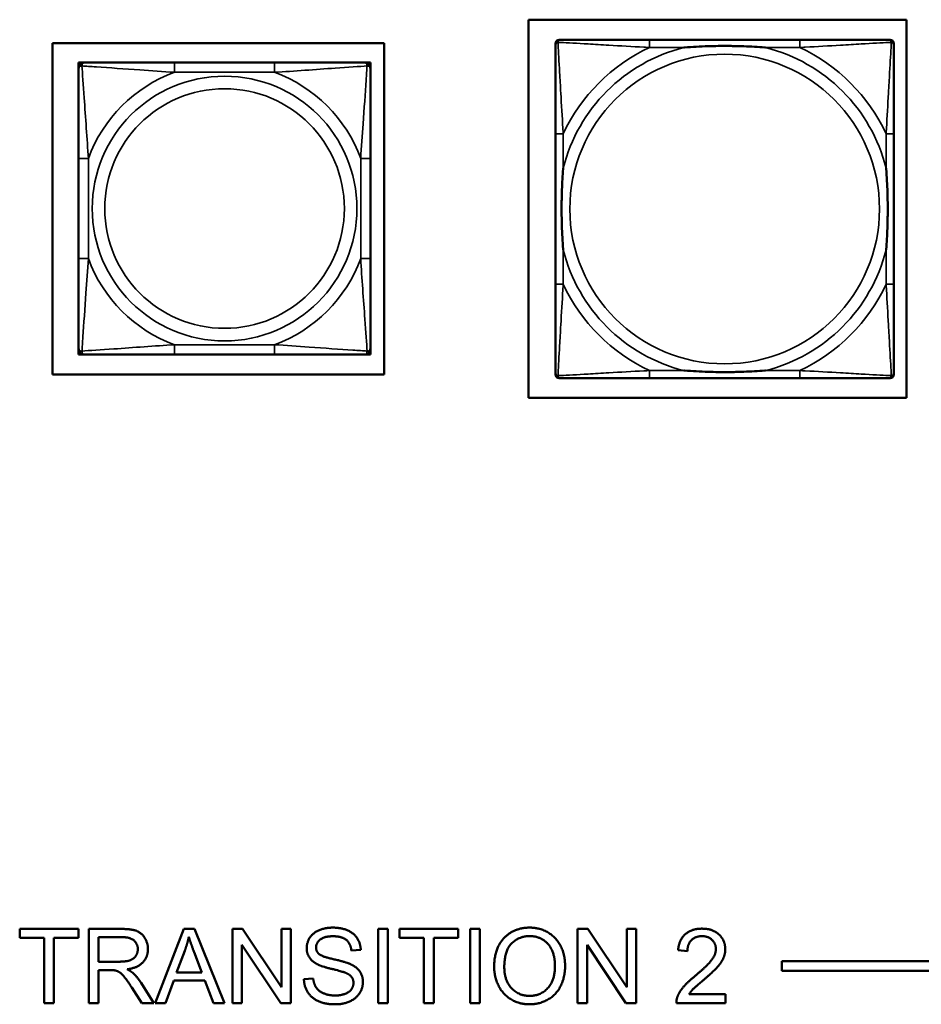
# Model space of a CAD drawing. Header units: inches. Extents: x 1.9 to 64.4, y 1.6 to 69.2.
# Tile 298 of 328: x 49.7 to 51.5, y 54 to 55.9. Entities that reach past the tile are written whole.
import ezdxf

# ---------------------------------------------------------------- set-up
doc = ezdxf.new("R2010")
doc.units = ezdxf.units.IN
doc.header["$MEASUREMENT"] = 0
doc.layers.add('Visible (ANSI)', color=7, linetype='Continuous', lineweight=50)
doc.layers.add('Visible Narrow (ANSI)', color=7, linetype='Continuous', lineweight=35)

msp = doc.modelspace()

# ---------------------------------------------------------------- linework, layer by layer
at = {"layer": 'Visible (ANSI)'}
for p, q in [((50.7129, 55.1814), (50.7129, 55.9465)), ((50.7129, 55.9465), (51.4779, 55.9465)), ((51.4779, 55.9465), (51.4779, 55.1814)), ((50.7753, 55.9059), (50.7793, 55.9059)), ((51.2619, 55.9059), (50.958, 55.9059)), ((51.4407, 55.9059), (51.4446, 55.9059)), ((49.7501, 55.2284), (49.7501, 55.899)), ((49.7501, 55.899), (50.4207, 55.899)), ((50.4207, 55.899), (50.4207, 55.2284)), ((50.7674, 55.2288), (50.7674, 55.898)), ((51.4525, 55.898), (51.4525, 55.8941)), ((49.8027, 55.8597), (49.8086, 55.8597)), ((49.8027, 55.8538), (49.8027, 55.8597)), ((49.8027, 55.8479), (49.8027, 55.8538)), ((49.8086, 55.8597), (49.8145, 55.8597)), ((50.1991, 55.8597), (49.9968, 55.8597)), ((50.3814, 55.8597), (50.3873, 55.8597)), ((50.3873, 55.8597), (50.3932, 55.8597)), ((50.3932, 55.8597), (50.3932, 55.8538)), ((50.3932, 55.8538), (50.3932, 55.8479)), ((50.7674, 55.7154), (50.7674, 55.4114)), ((51.4525, 55.4114), (51.4525, 55.7154)), ((49.8027, 55.6655), (49.8027, 55.4632)), ((50.3932, 55.4632), (50.3932, 55.6655)), ((49.8027, 55.275), (49.8027, 55.2809)), ((49.8027, 55.2691), (49.8027, 55.275)), ((49.8086, 55.2691), (49.8027, 55.2691)), ((49.8145, 55.2691), (49.8086, 55.2691)), ((49.9968, 55.2691), (50.1991, 55.2691)), ((50.3873, 55.2691), (50.3814, 55.2691)), ((50.3932, 55.2691), (50.3873, 55.2691)), ((50.3932, 55.2809), (50.3932, 55.275)), ((50.3932, 55.275), (50.3932, 55.2691)), ((50.4207, 55.2284), (49.7501, 55.2284)), ((51.4525, 55.2327), (51.4525, 55.2288)), ((51.4446, 55.2209), (50.7753, 55.2209)), ((50.958, 55.2209), (51.2619, 55.2209)), ((51.4779, 55.1814), (50.7129, 55.1814)), ((49.6835, 54.089), (49.6835, 54.1067)), ((49.6835, 54.1067), (49.8024, 54.1067)), ((49.8024, 54.1067), (49.8024, 54.089)), ((49.8231, 54.1067), (49.8896, 54.1067)), ((49.8231, 53.9567), (49.8231, 54.1067)), ((49.843, 54.0405), (49.843, 54.0902)), ((49.843, 54.0902), (49.8904, 54.0902)), ((49.9578, 53.9567), (50.0154, 54.1067)), ((50.0154, 54.1067), (50.0369, 54.1067)), ((50.0369, 54.1067), (50.0981, 53.9567)), ((50.1138, 54.1067), (50.1342, 54.1067)), ((50.1138, 53.9567), (50.1138, 54.1067)), ((50.1342, 54.1067), (50.213, 53.989)), ((50.213, 53.989), (50.213, 54.1067)), ((50.213, 54.1067), (50.232, 54.1067)), ((50.232, 54.1067), (50.232, 53.9567)), ((50.4086, 54.1067), (50.4284, 54.1067)), ((50.4086, 53.9567), (50.4086, 54.1067)), ((50.4284, 54.1067), (50.4284, 53.9567)), ((50.4521, 54.089), (50.4521, 54.1067)), ((50.4521, 54.1067), (50.571, 54.1067)), ((50.571, 54.1067), (50.571, 54.089)), ((50.5948, 54.1067), (50.6147, 54.1067)), ((50.5948, 53.9567), (50.5948, 54.1067)), ((50.6147, 54.1067), (50.6147, 53.9567)), ((50.8125, 54.1067), (50.8328, 54.1067)), ((50.8125, 53.9567), (50.8125, 54.1067)), ((50.8328, 54.1067), (50.9117, 53.989)), ((50.9117, 53.989), (50.9117, 54.1067)), ((50.9117, 54.1067), (50.9307, 54.1067)), ((50.9307, 54.1067), (50.9307, 53.9567)), ((49.7329, 54.089), (49.6835, 54.089)), ((49.7329, 53.9567), (49.7329, 54.089)), ((49.8024, 54.089), (49.7528, 54.089)), ((49.7528, 54.089), (49.7528, 53.9567)), ((50.2117, 53.9567), (50.1328, 54.0745)), ((50.1328, 54.0745), (50.1328, 53.9567)), ((50.5015, 54.089), (50.4521, 54.089)), ((50.5015, 53.9567), (50.5015, 54.089)), ((50.571, 54.089), (50.5214, 54.089)), ((50.5214, 54.089), (50.5214, 53.9567)), ((50.9103, 53.9567), (50.8315, 54.0745)), ((50.8315, 54.0745), (50.8315, 53.9567)), ((50.001, 54.0183), (50.0175, 54.0623)), ((50.0362, 54.0599), (50.052, 54.0183)), ((50.3736, 54.0646), (50.3546, 54.0631)), ((51.0347, 54.062), (51.0158, 54.064)), ((49.8856, 54.0405), (49.843, 54.0405)), ((51.2255, 54.0218), (51.2255, 54.0418)), ((51.2255, 54.0418), (58.1152, 54.0418)), ((49.8659, 54.0234), (49.843, 54.0234)), ((49.843, 54.0234), (49.843, 53.9567)), ((50.052, 54.0183), (50.001, 54.0183)), ((58.1152, 54.0218), (51.2255, 54.0218)), ((49.9292, 53.9976), (49.9551, 53.9567)), ((49.9953, 54.0021), (49.9788, 53.9567)), ((50.0581, 54.0021), (49.9953, 54.0021)), ((50.0755, 53.9567), (50.0581, 54.0021)), ((50.2586, 54.005), (50.2773, 54.0066)), ((49.9303, 53.9567), (49.9104, 53.988)), ((51.0379, 53.9745), (51.1114, 53.9745)), ((51.1114, 53.9745), (51.1114, 53.9567)), ((49.7528, 53.9567), (49.7329, 53.9567)), ((49.843, 53.9567), (49.8231, 53.9567)), ((49.9551, 53.9567), (49.9303, 53.9567)), ((49.9788, 53.9567), (49.9578, 53.9567)), ((50.0981, 53.9567), (50.0755, 53.9567)), ((50.1328, 53.9567), (50.1138, 53.9567)), ((50.232, 53.9567), (50.2117, 53.9567)), ((50.4284, 53.9567), (50.4086, 53.9567)), ((50.5214, 53.9567), (50.5015, 53.9567)), ((50.6147, 53.9567), (50.5948, 53.9567)), ((50.8315, 53.9567), (50.8125, 53.9567)), ((50.9307, 53.9567), (50.9103, 53.9567)), ((51.1114, 53.9567), (51.0123, 53.9567))]:
    msp.add_line(p, q, dxfattribs=at)
for centre, radius, start, end in [((50.7753, 55.898), 0.00787, 90, 180), ((50.7793, 55.8941), 0.0118, 90, 180), ((51.4407, 55.8941), 0.0118, 0, 90), ((51.4446, 55.898), 0.00787, 0, 90), ((49.8086, 55.8538), 0.00591, 90, 180), ((49.8145, 55.8479), 0.0118, 90, 180), ((50.3814, 55.8479), 0.0118, 0, 90), ((50.3873, 55.8538), 0.00591, 0, 90), ((49.8145, 55.2809), 0.0118, 180, 270), ((49.8086, 55.275), 0.00591, 180, 270), ((50.3814, 55.2809), 0.0118, 270, 0), ((50.3873, 55.275), 0.00591, 270, 0), ((50.7793, 55.2327), 0.0118, 180, 270), ((50.7753, 55.2288), 0.00787, 180, 270), ((51.4407, 55.2327), 0.0118, 270, 360), ((51.4446, 55.2288), 0.00787, 270, 0)]:
    msp.add_arc(centre, radius, start, end, dxfattribs=at)
for points, knots in [([(50.958, 55.9059), (50.9544, 55.9059), (50.9508, 55.9059), (50.9472, 55.9059), (50.914, 55.9059), (50.8803, 55.9059), (50.8495, 55.9059), (50.8225, 55.9059), (50.797, 55.9059), (50.7835, 55.9059), (50.7819, 55.9059), (50.7805, 55.9059), (50.7793, 55.9059)], [0, 0, 0, 0, 0.0272471, 0.0272471, 0.0272471, 0.2790553, 0.2790553, 0.2790553, 0.4988354, 0.4988354, 0.4988354, 0.5252205, 0.5252205, 0.5252205, 0.5252205]), ([(51.4407, 55.9059), (51.4258, 55.9059), (51.3842, 55.9059), (51.3435, 55.9059), (51.317, 55.9059), (51.2891, 55.9059), (51.2619, 55.9059)], [-0.5252205, -0.5252205, -0.5252205, -0.5252205, -0.20743, -0.20743, -0.20743, 0, 0, 0, 0]), ([(50.7674, 55.8941), (50.7674, 55.8792), (50.7674, 55.8376), (50.7674, 55.797), (50.7674, 55.7704), (50.7674, 55.7426), (50.7674, 55.7154)], [-0.5252205, -0.5252205, -0.5252205, -0.5252205, -0.20743, -0.20743, -0.20743, 0, 0, 0, 0]), ([(51.0272, 55.8902), (51.0276, 55.8902), (51.0281, 55.8902), (51.0446, 55.8915), (51.0606, 55.8923), (51.0836, 55.893), (51.0903, 55.8932), (51.0995, 55.8933), (51.1019, 55.8933), (51.106, 55.8933), (51.1076, 55.8933), (51.1108, 55.8933), (51.1123, 55.8933), (51.1159, 55.8933), (51.1179, 55.8933), (51.1241, 55.8933), (51.1282, 55.8932), (51.1379, 55.893), (51.1435, 55.8928), (51.1633, 55.8921), (51.1774, 55.8913), (51.1918, 55.8902), (51.1923, 55.8902), (51.1927, 55.8902)], [-0.416114, -0.416114, -0.416114, -0.416114, -0.4127691, -0.4127691, -0.2896446, -0.2896446, -0.2388934, -0.2388934, -0.2201881, -0.2201881, -0.2080204, -0.2080204, -0.196499, -0.196499, -0.1809939, -0.1809939, -0.149741, -0.149741, -0.1073162, -0.1073162, 0, 0, 0.0033356, 0.0033356, 0.0033356, 0.0033356]), ([(51.4525, 55.7154), (51.4525, 55.7189), (51.4525, 55.7225), (51.4525, 55.7261), (51.4525, 55.7593), (51.4525, 55.793), (51.4525, 55.8239), (51.4525, 55.8508), (51.4525, 55.8764), (51.4525, 55.8898), (51.4525, 55.8914), (51.4525, 55.8929), (51.4525, 55.8941)], [0, 0, 0, 0, 0.0272471, 0.0272471, 0.0272471, 0.2790553, 0.2790553, 0.2790553, 0.4988354, 0.4988354, 0.4988354, 0.5252205, 0.5252205, 0.5252205, 0.5252205]), ([(49.8027, 55.8479), (49.8027, 55.8421), (49.8027, 55.8296), (49.8027, 55.8144), (49.8027, 55.791), (49.8027, 55.7619), (49.8027, 55.7328), (49.8027, 55.7106), (49.8027, 55.688), (49.8027, 55.6655)], [-0.7968224, -0.7968224, -0.7968224, -0.7968224, -0.6514613, -0.6514613, -0.6514613, -0.427691, -0.427691, -0.427691, -0.2569517, -0.2569517, -0.2569517, -0.2569517]), ([(49.9968, 55.8597), (49.9731, 55.8597), (49.9492, 55.8597), (49.9258, 55.8597), (49.8951, 55.8597), (49.8642, 55.8597), (49.841, 55.8597), (49.829, 55.8597), (49.8193, 55.8597), (49.8145, 55.8597)], [0.2569537, 0.2569537, 0.2569537, 0.2569537, 0.4371919, 0.4371919, 0.4371919, 0.6739428, 0.6739428, 0.6739428, 0.7963818, 0.7963818, 0.7963818, 0.7963818]), ([(50.3814, 55.8597), (50.3757, 55.8597), (50.3632, 55.8597), (50.348, 55.8597), (50.3245, 55.8597), (50.2954, 55.8597), (50.2663, 55.8597), (50.2442, 55.8597), (50.2215, 55.8597), (50.1991, 55.8597)], [-0.7968224, -0.7968224, -0.7968224, -0.7968224, -0.6514613, -0.6514613, -0.6514613, -0.427691, -0.427691, -0.427691, -0.2569517, -0.2569517, -0.2569517, -0.2569517]), ([(50.3932, 55.6655), (50.3932, 55.6892), (50.3932, 55.7132), (50.3932, 55.7366), (50.3932, 55.7672), (50.3932, 55.7981), (50.3932, 55.8214), (50.3932, 55.8334), (50.3932, 55.843), (50.3932, 55.8479)], [0.2569537, 0.2569537, 0.2569537, 0.2569537, 0.4371919, 0.4371919, 0.4371919, 0.6739428, 0.6739428, 0.6739428, 0.7963818, 0.7963818, 0.7963818, 0.7963818]), ([(50.7832, 55.4807), (50.7832, 55.4811), (50.7831, 55.4815), (50.7819, 55.498), (50.781, 55.5141), (50.7803, 55.537), (50.7802, 55.5437), (50.7801, 55.5529), (50.78, 55.5554), (50.78, 55.5595), (50.78, 55.5611), (50.78, 55.5642), (50.78, 55.5657), (50.78, 55.5693), (50.78, 55.5714), (50.7801, 55.5775), (50.7802, 55.5817), (50.7804, 55.5914), (50.7805, 55.597), (50.7812, 55.6168), (50.782, 55.6308), (50.7831, 55.6453), (50.7832, 55.6457), (50.7832, 55.6462)], [-0.416114, -0.416114, -0.416114, -0.416114, -0.4127691, -0.4127691, -0.2896446, -0.2896446, -0.2388934, -0.2388934, -0.2201881, -0.2201881, -0.2080204, -0.2080204, -0.196499, -0.196499, -0.1809939, -0.1809939, -0.149741, -0.149741, -0.1073162, -0.1073162, 0, 0, 0.0033356, 0.0033356, 0.0033356, 0.0033356]), ([(51.4367, 55.6462), (51.4368, 55.6457), (51.4368, 55.6453), (51.438, 55.6288), (51.4389, 55.6127), (51.4396, 55.5898), (51.4397, 55.5831), (51.4399, 55.5739), (51.4399, 55.5714), (51.4399, 55.5673), (51.4399, 55.5657), (51.4399, 55.5626), (51.4399, 55.5611), (51.4399, 55.5575), (51.4399, 55.5555), (51.4398, 55.5493), (51.4398, 55.5451), (51.4396, 55.5354), (51.4394, 55.5298), (51.4387, 55.5101), (51.4379, 55.496), (51.4368, 55.4815), (51.4368, 55.4811), (51.4367, 55.4807)], [-0.416114, -0.416114, -0.416114, -0.416114, -0.4127691, -0.4127691, -0.2896446, -0.2896446, -0.2388934, -0.2388934, -0.2201881, -0.2201881, -0.2080204, -0.2080204, -0.196499, -0.196499, -0.1809939, -0.1809939, -0.149741, -0.149741, -0.1073162, -0.1073162, 0, 0, 0.0033356, 0.0033356, 0.0033356, 0.0033356]), ([(49.8027, 55.4632), (49.8027, 55.4396), (49.8027, 55.4156), (49.8027, 55.3922), (49.8027, 55.3616), (49.8027, 55.3307), (49.8027, 55.3074), (49.8027, 55.2954), (49.8027, 55.2858), (49.8027, 55.2809)], [0.2569537, 0.2569537, 0.2569537, 0.2569537, 0.4371919, 0.4371919, 0.4371919, 0.6739428, 0.6739428, 0.6739428, 0.7963818, 0.7963818, 0.7963818, 0.7963818]), ([(50.3932, 55.2809), (50.3932, 55.2867), (50.3932, 55.2992), (50.3932, 55.3144), (50.3932, 55.3378), (50.3932, 55.3669), (50.3932, 55.396), (50.3932, 55.4182), (50.3932, 55.4408), (50.3932, 55.4632)], [-0.7968224, -0.7968224, -0.7968224, -0.7968224, -0.6514613, -0.6514613, -0.6514613, -0.427691, -0.427691, -0.427691, -0.2569517, -0.2569517, -0.2569517, -0.2569517]), ([(50.7674, 55.4114), (50.7674, 55.3842), (50.7674, 55.3564), (50.7674, 55.3298), (50.7674, 55.2892), (50.7674, 55.2476), (50.7674, 55.2327)], [3.9382945, 3.9382945, 3.9382945, 3.9382945, 4.1457245, 4.1457245, 4.1457245, 4.463515, 4.463515, 4.463515, 4.463515]), ([(51.4525, 55.2327), (51.4525, 55.2476), (51.4525, 55.2892), (51.4525, 55.3298), (51.4525, 55.3564), (51.4525, 55.3842), (51.4525, 55.4114)], [-0.5252205, -0.5252205, -0.5252205, -0.5252205, -0.20743, -0.20743, -0.20743, 0, 0, 0, 0]), ([(49.8145, 55.2691), (49.8202, 55.2691), (49.8327, 55.2691), (49.8479, 55.2691), (49.8714, 55.2691), (49.9005, 55.2691), (49.9296, 55.2691), (49.9517, 55.2691), (49.9744, 55.2691), (49.9968, 55.2691)], [-0.7968224, -0.7968224, -0.7968224, -0.7968224, -0.6514613, -0.6514613, -0.6514613, -0.427691, -0.427691, -0.427691, -0.2569517, -0.2569517, -0.2569517, -0.2569517]), ([(50.1991, 55.2691), (50.2228, 55.2691), (50.2468, 55.2691), (50.2701, 55.2691), (50.3008, 55.2691), (50.3317, 55.2691), (50.3549, 55.2691), (50.3669, 55.2691), (50.3766, 55.2691), (50.3814, 55.2691)], [0.2569537, 0.2569537, 0.2569537, 0.2569537, 0.4371919, 0.4371919, 0.4371919, 0.6739428, 0.6739428, 0.6739428, 0.7963818, 0.7963818, 0.7963818, 0.7963818]), ([(51.1927, 55.2366), (51.1923, 55.2366), (51.1918, 55.2366), (51.1774, 55.2355), (51.1633, 55.2347), (51.1435, 55.234), (51.1379, 55.2338), (51.1282, 55.2336), (51.1241, 55.2335), (51.1179, 55.2335), (51.1159, 55.2335), (51.1123, 55.2335), (51.1108, 55.2335), (51.1076, 55.2335), (51.106, 55.2335), (51.1019, 55.2335), (51.0995, 55.2335), (51.0903, 55.2336), (51.0836, 55.2338), (51.0606, 55.2345), (51.0446, 55.2353), (51.0281, 55.2366), (51.0276, 55.2366), (51.0272, 55.2366)], [-0.4149464, -0.4149464, -0.4149464, -0.4149464, -0.41162, -0.41162, -0.3046026, -0.3046026, -0.2622958, -0.2622958, -0.23113, -0.23113, -0.215668, -0.215668, -0.2041787, -0.2041787, -0.1920448, -0.1920448, -0.1733916, -0.1733916, -0.1227817, -0.1227817, 0, 0, 0.0033356, 0.0033356, 0.0033356, 0.0033356]), ([(50.7793, 55.2209), (50.7941, 55.2209), (50.8357, 55.2209), (50.8764, 55.2209), (50.9029, 55.2209), (50.9308, 55.2209), (50.958, 55.2209)], [-0.5252205, -0.5252205, -0.5252205, -0.5252205, -0.20743, -0.20743, -0.20743, 0, 0, 0, 0]), ([(51.2619, 55.2209), (51.2891, 55.2209), (51.317, 55.2209), (51.3435, 55.2209), (51.3842, 55.2209), (51.4258, 55.2209), (51.4407, 55.2209)], [3.9382945, 3.9382945, 3.9382945, 3.9382945, 4.1457245, 4.1457245, 4.1457245, 4.463515, 4.463515, 4.463515, 4.463515])]:
    msp.add_open_spline(points, degree=3, knots=knots, dxfattribs=at)
for points in [[(50.2642, 54.068), (50.2642, 54.0794), (50.2771, 54.0991), (50.3019, 54.1094), (50.3171, 54.1094)], [(50.3171, 54.1094), (50.3338, 54.1094), (50.3593, 54.0986), (50.3731, 54.0777), (50.3736, 54.0646)], [(50.6436, 54.0298), (50.6436, 54.0672), (50.6837, 54.1094), (50.7154, 54.1094)], [(50.7154, 54.1094), (50.7362, 54.1094), (50.7696, 54.0895), (50.7871, 54.054), (50.7871, 54.0315)], [(49.8896, 54.1067), (49.9096, 54.1067), (49.9305, 54.0986), (49.943, 54.0782), (49.943, 54.0658)], [(49.8904, 54.0902), (49.9071, 54.0902), (49.9225, 54.0764), (49.9225, 54.0658)], [(50.0175, 54.0623), (50.0227, 54.0766), (50.0257, 54.091)], [(50.0257, 54.091), (50.0291, 54.0789), (50.0362, 54.0599)], [(50.3179, 54.0919), (50.2998, 54.0919), (50.2832, 54.0786), (50.2832, 54.0694)], [(50.3546, 54.0631), (50.3531, 54.0774), (50.3353, 54.0919), (50.3179, 54.0919)], [(50.6641, 54.0296), (50.6641, 54.0634), (50.6945, 54.0923), (50.7155, 54.0923)], [(50.7155, 54.0923), (50.7304, 54.0923), (50.7543, 54.0774), (50.7666, 54.05), (50.7666, 54.0317)], [(51.0158, 54.064), (51.0177, 54.0851), (51.0431, 54.1073), (51.0645, 54.1073)], [(51.064, 54.0921), (51.0507, 54.0921), (51.0348, 54.0761), (51.0347, 54.062)], [(51.0922, 54.0662), (51.0922, 54.0771), (51.0766, 54.0921), (51.064, 54.0921)], [(51.0645, 54.1073), (51.0861, 54.1073), (51.1112, 54.0834), (51.1112, 54.0657)], [(49.9225, 54.0658), (49.9225, 54.0586), (49.9145, 54.0462), (49.8992, 54.0405), (49.8856, 54.0405)], [(49.943, 54.0658), (49.943, 54.0498), (49.9223, 54.028), (49.9008, 54.025)], [(50.2854, 54.0354), (50.2747, 54.041), (50.2642, 54.0577), (50.2642, 54.068)], [(50.2832, 54.0694), (50.2832, 54.0612), (50.2891, 54.056)], [(50.2891, 54.056), (50.2949, 54.0508), (50.3435, 54.0399), (50.3525, 54.0357)], [(51.0507, 54.0122), (51.0751, 54.0323), (51.0922, 54.0556), (51.0922, 54.0662)], [(51.1112, 54.0657), (51.1112, 54.0567), (51.1039, 54.0393), (51.0868, 54.0201), (51.067, 54.0033)], [(50.3413, 54.0186), (50.3353, 54.021), (50.2938, 54.0309), (50.2854, 54.0354)], [(50.3525, 54.0357), (50.3656, 54.0297), (50.378, 54.0112), (50.378, 53.9992)], [(50.7154, 53.9542), (50.6941, 53.9542), (50.6608, 53.9747), (50.6436, 54.01), (50.6436, 54.0298)], [(50.7666, 54.0317), (50.7666, 54.0027), (50.7377, 53.9713), (50.7153, 53.9713)], [(50.7871, 54.0315), (50.7871, 54.0088), (50.7687, 53.9728), (50.7348, 53.9542), (50.7154, 53.9542)], [(49.877, 54.0227), (49.8736, 54.0234), (49.8659, 54.0234)], [(49.9104, 53.988), (49.9017, 54.0014), (49.8905, 54.0157), (49.8816, 54.0216), (49.877, 54.0227)], [(49.9008, 54.025), (49.9086, 54.0212), (49.9127, 54.0176)], [(49.9127, 54.0176), (49.9214, 54.0096), (49.9292, 53.9976)], [(50.3589, 53.9974), (50.3589, 54.0045), (50.3508, 54.0151), (50.3413, 54.0186)], [(50.7153, 53.9713), (50.6932, 53.9713), (50.6641, 54.0025), (50.6641, 54.0296)], [(51.0145, 53.9696), (51.0183, 53.9797), (51.035, 53.9993), (51.0507, 54.0122)], [(50.3226, 53.9542), (50.3021, 53.9542), (50.2747, 53.9661), (50.259, 53.9899), (50.2586, 54.005)], [(50.2773, 54.0066), (50.2787, 53.9953), (50.2884, 53.9809), (50.3089, 53.972), (50.3217, 53.972)], [(50.3217, 53.972), (50.333, 53.972), (50.3505, 53.9787), (50.3589, 53.9905), (50.3589, 53.9974)], [(50.378, 53.9992), (50.378, 53.9872), (50.3643, 53.966), (50.3386, 53.9542), (50.3226, 53.9542)], [(51.067, 54.0033), (51.0504, 53.9894), (51.041, 53.9795), (51.0379, 53.9745)], [(51.0123, 53.9567), (51.0121, 53.9634), (51.0145, 53.9696)]]:
    msp.add_open_spline(points, degree=2, dxfattribs=at)
at = {"layer": 'Visible Narrow (ANSI)'}
for p, q in [((50.958, 55.9059), (50.958, 55.8902)), ((51.2619, 55.9059), (51.2619, 55.8902)), ((50.958, 55.8902), (51.0272, 55.8902)), ((51.1927, 55.8902), (51.2619, 55.8902)), ((49.9968, 55.8597), (49.9968, 55.84)), ((50.1991, 55.8597), (50.1991, 55.84)), ((49.9968, 55.84), (50.1991, 55.84)), ((50.7832, 55.7154), (50.7674, 55.7154)), ((50.7832, 55.6462), (50.7832, 55.7154)), ((51.4525, 55.7154), (51.4367, 55.7154)), ((51.4367, 55.7154), (51.4367, 55.6462)), ((49.8027, 55.6655), (49.8224, 55.6655)), ((49.8224, 55.4632), (49.8224, 55.6655)), ((50.3735, 55.6655), (50.3735, 55.4632)), ((50.3932, 55.6655), (50.3735, 55.6655)), ((50.7832, 55.4114), (50.7832, 55.4807)), ((51.4367, 55.4807), (51.4367, 55.4114)), ((49.8027, 55.4632), (49.8224, 55.4632)), ((50.3932, 55.4632), (50.3735, 55.4632)), ((50.7832, 55.4114), (50.7674, 55.4114)), ((51.4525, 55.4114), (51.4367, 55.4114)), ((50.1991, 55.2888), (49.9968, 55.2888)), ((49.9968, 55.2691), (49.9968, 55.2888)), ((50.1991, 55.2691), (50.1991, 55.2888)), ((50.958, 55.2366), (50.958, 55.2209)), ((51.0272, 55.2366), (50.958, 55.2366)), ((51.2619, 55.2366), (51.1927, 55.2366)), ((51.2619, 55.2366), (51.2619, 55.2209))]:
    msp.add_line(p, q, dxfattribs=at)
for centre, radius in [((51.11, 55.5634), 0.3133), ((50.098, 55.5644), 0.2678), ((50.098, 55.5644), 0.2424)]:
    msp.add_circle(centre, radius, dxfattribs=at)
for centre, radius, start, end in [((51.11, 55.5634), 0.3371, 104.2103, 165.7897), ((51.11, 55.5634), 0.3604, 114.9407, 155.0593), ((51.11, 55.5634), 0.3371, 14.2103, 75.7897), ((51.11, 55.5634), 0.3604, 24.9407, 65.0593), ((50.098, 55.5644), 0.2936, 110.1547, 159.8453), ((50.098, 55.5644), 0.2936, 20.1547, 69.8453), ((51.11, 55.5634), 0.3371, 194.2103, 255.7897), ((51.11, 55.5634), 0.3371, 284.2103, 345.7897), ((50.098, 55.5644), 0.2936, 200.1547, 249.8453), ((50.098, 55.5644), 0.2936, 290.1547, 339.8453), ((51.11, 55.5634), 0.3604, 204.9407, 245.0593), ((51.11, 55.5634), 0.3604, 294.9407, 335.0593)]:
    msp.add_arc(centre, radius, start, end, dxfattribs=at)
for points, knots in [([(50.7727, 55.9006), (50.7729, 55.9012), (50.7731, 55.9018), (50.7737, 55.9028), (50.774, 55.9033), (50.7746, 55.904), (50.7748, 55.9043), (50.7753, 55.9046), (50.7754, 55.9047), (50.7758, 55.905), (50.776, 55.9051), (50.7767, 55.9054), (50.7771, 55.9056), (50.7781, 55.9058), (50.7786, 55.9059), (50.7793, 55.9059)], [-0.00012419, -0.00012419, -0.00012419, -0.00012419, 0.00449537, 0.00449537, 0.00977487, 0.00977487, 0.01307456, 0.01307456, 0.0147244, 0.0147244, 0.01736415, 0.01736415, 0.02158775, 0.02158775, 0.02627331, 0.02627331, 0.02627331, 0.02627331]), ([(51.4407, 55.9059), (51.4413, 55.9059), (51.4418, 55.9058), (51.4428, 55.9056), (51.4433, 55.9054), (51.4439, 55.9051), (51.4442, 55.905), (51.4445, 55.9047), (51.4447, 55.9046), (51.4451, 55.9043), (51.4453, 55.904), (51.4459, 55.9033), (51.4463, 55.9028), (51.4468, 55.9018), (51.447, 55.9012), (51.4472, 55.9006)], [-0.02627331, -0.02627331, -0.02627331, -0.02627331, -0.02158775, -0.02158775, -0.01736415, -0.01736415, -0.0147244, -0.0147244, -0.01307456, -0.01307456, -0.00977487, -0.00977487, -0.00449537, -0.00449537, 0.00012419, 0.00012419, 0.00012419, 0.00012419]), ([(50.7674, 55.8941), (50.7674, 55.8947), (50.7675, 55.8953), (50.7678, 55.8963), (50.7679, 55.8967), (50.7683, 55.8974), (50.7684, 55.8976), (50.7687, 55.898), (50.7688, 55.8981), (50.7691, 55.8985), (50.7693, 55.8988), (50.7701, 55.8994), (50.7706, 55.8997), (50.7716, 55.9002), (50.7721, 55.9005), (50.7727, 55.9006)], [-0.02627331, -0.02627331, -0.02627331, -0.02627331, -0.02158775, -0.02158775, -0.01736415, -0.01736415, -0.0147244, -0.0147244, -0.01307456, -0.01307456, -0.00977487, -0.00977487, -0.00449537, -0.00449537, 0.00012419, 0.00012419, 0.00012419, 0.00012419]), ([(50.7832, 55.7154), (50.783, 55.7191), (50.7828, 55.7229), (50.7813, 55.7502), (50.7798, 55.7744), (50.7776, 55.8123), (50.7768, 55.8263), (50.7748, 55.8616), (50.7737, 55.8817), (50.7729, 55.8971), (50.7728, 55.8989), (50.7727, 55.9006)], [0, 0, 0, 0, 0.0278591, 0.0278591, 0.201273, 0.201273, 0.3066357, 0.3066357, 0.475216, 0.475216, 0.5007189, 0.5007189, 0.5007189, 0.5007189]), ([(50.7727, 55.9006), (50.7744, 55.9005), (50.7763, 55.9005), (50.7917, 55.8996), (50.8118, 55.8986), (50.847, 55.8966), (50.8611, 55.8957), (50.8989, 55.8935), (50.9231, 55.8921), (50.9505, 55.8906), (50.9542, 55.8904), (50.958, 55.8902)], [-0.5007189, -0.5007189, -0.5007189, -0.5007189, -0.475216, -0.475216, -0.3066357, -0.3066357, -0.201273, -0.201273, -0.0278591, -0.0278591, 0, 0, 0, 0]), ([(51.2619, 55.8902), (51.2657, 55.8904), (51.2694, 55.8906), (51.2968, 55.8921), (51.321, 55.8935), (51.3588, 55.8957), (51.3729, 55.8966), (51.4081, 55.8986), (51.4282, 55.8996), (51.4437, 55.9005), (51.4455, 55.9005), (51.4472, 55.9006)], [0, 0, 0, 0, 0.0278591, 0.0278591, 0.201273, 0.201273, 0.3066357, 0.3066357, 0.475216, 0.475216, 0.5007189, 0.5007189, 0.5007189, 0.5007189]), ([(51.4472, 55.9006), (51.4471, 55.8989), (51.447, 55.8971), (51.4462, 55.8817), (51.4451, 55.8616), (51.4431, 55.8263), (51.4423, 55.8123), (51.4401, 55.7744), (51.4387, 55.7502), (51.4371, 55.7229), (51.4369, 55.7191), (51.4367, 55.7154)], [-0.5007189, -0.5007189, -0.5007189, -0.5007189, -0.475216, -0.475216, -0.3066357, -0.3066357, -0.201273, -0.201273, -0.0278591, -0.0278591, 0, 0, 0, 0]), ([(51.4472, 55.9006), (51.4478, 55.9005), (51.4483, 55.9002), (51.4494, 55.8997), (51.4499, 55.8994), (51.4506, 55.8988), (51.4508, 55.8985), (51.4512, 55.8981), (51.4513, 55.898), (51.4515, 55.8976), (51.4517, 55.8974), (51.452, 55.8967), (51.4522, 55.8963), (51.4524, 55.8953), (51.4525, 55.8947), (51.4525, 55.8941)], [-0.00012419, -0.00012419, -0.00012419, -0.00012419, 0.00449537, 0.00449537, 0.00977487, 0.00977487, 0.01307456, 0.01307456, 0.0147244, 0.0147244, 0.01736415, 0.01736415, 0.02158775, 0.02158775, 0.02627331, 0.02627331, 0.02627331, 0.02627331]), ([(49.8027, 55.8479), (49.8027, 55.8484), (49.8027, 55.8489), (49.803, 55.8498), (49.8032, 55.8502), (49.8036, 55.8508), (49.8037, 55.851), (49.804, 55.8513), (49.8042, 55.8514), (49.8046, 55.8517), (49.8049, 55.8519), (49.8058, 55.8524), (49.8065, 55.8526), (49.8079, 55.8528), (49.8087, 55.8528), (49.8095, 55.8528)], [-0.0532704, -0.0532704, -0.0532704, -0.0532704, -0.04377373, -0.04377373, -0.03521335, -0.03521335, -0.02986312, -0.02986312, -0.02651922, -0.02651922, -0.01983142, -0.01983142, -0.00913095, -0.00913095, 0.00023197, 0.00023197, 0.00023197, 0.00023197]), ([(49.8095, 55.8528), (49.8095, 55.8537), (49.8096, 55.8544), (49.8098, 55.8559), (49.81, 55.8565), (49.8104, 55.8574), (49.8106, 55.8578), (49.811, 55.8582), (49.8111, 55.8583), (49.8114, 55.8586), (49.8116, 55.8588), (49.8122, 55.8592), (49.8126, 55.8594), (49.8135, 55.8596), (49.814, 55.8597), (49.8145, 55.8597)], [-0.00023197, -0.00023197, -0.00023197, -0.00023197, 0.00913095, 0.00913095, 0.01983142, 0.01983142, 0.02651922, 0.02651922, 0.02986312, 0.02986312, 0.03521335, 0.03521335, 0.04377373, 0.04377373, 0.0532704, 0.0532704, 0.0532704, 0.0532704]), ([(49.8095, 55.8528), (49.8172, 55.8523), (49.8272, 55.8517), (49.8642, 55.8492), (49.896, 55.8469), (49.9502, 55.843), (49.9734, 55.8414), (49.9968, 55.84)], [-0.7478145, -0.7478145, -0.7478145, -0.7478145, -0.6493253, -0.6493253, -0.427691, -0.427691, -0.2569537, -0.2569537, -0.2569537, -0.2569537]), ([(49.8224, 55.6655), (49.82, 55.706), (49.8167, 55.7484), (49.8121, 55.814), (49.8104, 55.8385), (49.8095, 55.8528)], [0.2569517, 0.2569517, 0.2569517, 0.2569517, 0.5559983, 0.5559983, 0.7482818, 0.7482818, 0.7482818, 0.7482818]), ([(50.1991, 55.84), (50.2396, 55.8424), (50.2819, 55.8457), (50.3476, 55.8503), (50.372, 55.8519), (50.3864, 55.8528)], [0.2569517, 0.2569517, 0.2569517, 0.2569517, 0.5559983, 0.5559983, 0.7482818, 0.7482818, 0.7482818, 0.7482818]), ([(50.3864, 55.8528), (50.3859, 55.8452), (50.3852, 55.8352), (50.3828, 55.7981), (50.3805, 55.7664), (50.3766, 55.7121), (50.375, 55.6889), (50.3735, 55.6655)], [-0.7478145, -0.7478145, -0.7478145, -0.7478145, -0.6493253, -0.6493253, -0.427691, -0.427691, -0.2569537, -0.2569537, -0.2569537, -0.2569537]), ([(50.3814, 55.8597), (50.382, 55.8597), (50.3825, 55.8596), (50.3833, 55.8594), (50.3837, 55.8592), (50.3843, 55.8588), (50.3845, 55.8586), (50.3848, 55.8583), (50.3849, 55.8582), (50.3853, 55.8578), (50.3855, 55.8574), (50.3859, 55.8565), (50.3861, 55.8559), (50.3863, 55.8544), (50.3864, 55.8537), (50.3864, 55.8528)], [-0.0532704, -0.0532704, -0.0532704, -0.0532704, -0.04377373, -0.04377373, -0.03521335, -0.03521335, -0.02986312, -0.02986312, -0.02651922, -0.02651922, -0.01983142, -0.01983142, -0.00913095, -0.00913095, 0.00023197, 0.00023197, 0.00023197, 0.00023197]), ([(50.3864, 55.8528), (50.3872, 55.8528), (50.388, 55.8528), (50.3894, 55.8526), (50.3901, 55.8524), (50.391, 55.8519), (50.3913, 55.8517), (50.3917, 55.8514), (50.3919, 55.8513), (50.3922, 55.851), (50.3923, 55.8508), (50.3927, 55.8502), (50.3929, 55.8498), (50.3932, 55.8489), (50.3932, 55.8484), (50.3932, 55.8479)], [-0.00023197, -0.00023197, -0.00023197, -0.00023197, 0.00913095, 0.00913095, 0.01983142, 0.01983142, 0.02651922, 0.02651922, 0.02986312, 0.02986312, 0.03521335, 0.03521335, 0.04377373, 0.04377373, 0.0532704, 0.0532704, 0.0532704, 0.0532704]), ([(49.8095, 55.276), (49.81, 55.2836), (49.8107, 55.2936), (49.8131, 55.3307), (49.8154, 55.3624), (49.8193, 55.4166), (49.821, 55.4399), (49.8224, 55.4632)], [-0.7478145, -0.7478145, -0.7478145, -0.7478145, -0.6493253, -0.6493253, -0.427691, -0.427691, -0.2569537, -0.2569537, -0.2569537, -0.2569537]), ([(50.3735, 55.4632), (50.3759, 55.4228), (50.3792, 55.3804), (50.3838, 55.3148), (50.3855, 55.2903), (50.3864, 55.276)], [0.2569517, 0.2569517, 0.2569517, 0.2569517, 0.5559983, 0.5559983, 0.7482818, 0.7482818, 0.7482818, 0.7482818]), ([(50.7727, 55.2262), (50.7728, 55.2279), (50.7729, 55.2297), (50.7737, 55.2451), (50.7748, 55.2653), (50.7768, 55.3005), (50.7776, 55.3145), (50.7798, 55.3524), (50.7813, 55.3766), (50.7828, 55.4039), (50.783, 55.4077), (50.7832, 55.4114)], [-4.4390134, -4.4390134, -4.4390134, -4.4390134, -4.4135105, -4.4135105, -4.2449302, -4.2449302, -4.1395675, -4.1395675, -3.9661536, -3.9661536, -3.9382945, -3.9382945, -3.9382945, -3.9382945]), ([(51.4367, 55.4114), (51.4369, 55.4077), (51.4371, 55.4039), (51.4387, 55.3766), (51.4401, 55.3524), (51.4423, 55.3145), (51.4431, 55.3005), (51.4451, 55.2653), (51.4462, 55.2451), (51.447, 55.2297), (51.4471, 55.2279), (51.4472, 55.2262)], [0, 0, 0, 0, 0.0278591, 0.0278591, 0.201273, 0.201273, 0.3066357, 0.3066357, 0.475216, 0.475216, 0.5007189, 0.5007189, 0.5007189, 0.5007189]), ([(49.9968, 55.2888), (49.9563, 55.2864), (49.914, 55.2831), (49.8483, 55.2785), (49.8239, 55.2769), (49.8095, 55.276)], [0.2569517, 0.2569517, 0.2569517, 0.2569517, 0.5559983, 0.5559983, 0.7482818, 0.7482818, 0.7482818, 0.7482818]), ([(50.3864, 55.276), (50.3787, 55.2765), (50.3687, 55.2771), (50.3317, 55.2796), (50.3, 55.2819), (50.2457, 55.2858), (50.2225, 55.2874), (50.1991, 55.2888)], [-0.7478145, -0.7478145, -0.7478145, -0.7478145, -0.6493253, -0.6493253, -0.427691, -0.427691, -0.2569537, -0.2569537, -0.2569537, -0.2569537]), ([(49.8095, 55.276), (49.8087, 55.276), (49.8079, 55.276), (49.8065, 55.2762), (49.8058, 55.2764), (49.8049, 55.2769), (49.8046, 55.2771), (49.8042, 55.2774), (49.804, 55.2775), (49.8037, 55.2778), (49.8036, 55.278), (49.8032, 55.2786), (49.803, 55.279), (49.8027, 55.2799), (49.8027, 55.2804), (49.8027, 55.2809)], [-0.00023197, -0.00023197, -0.00023197, -0.00023197, 0.00913095, 0.00913095, 0.01983142, 0.01983142, 0.02651922, 0.02651922, 0.02986312, 0.02986312, 0.03521335, 0.03521335, 0.04377373, 0.04377373, 0.0532704, 0.0532704, 0.0532704, 0.0532704]), ([(49.8145, 55.2691), (49.814, 55.2691), (49.8135, 55.2692), (49.8126, 55.2694), (49.8122, 55.2696), (49.8116, 55.27), (49.8114, 55.2702), (49.8111, 55.2705), (49.811, 55.2706), (49.8106, 55.271), (49.8104, 55.2714), (49.81, 55.2723), (49.8098, 55.2729), (49.8096, 55.2744), (49.8095, 55.2751), (49.8095, 55.276)], [-0.0532704, -0.0532704, -0.0532704, -0.0532704, -0.04377373, -0.04377373, -0.03521335, -0.03521335, -0.02986312, -0.02986312, -0.02651922, -0.02651922, -0.01983142, -0.01983142, -0.00913095, -0.00913095, 0.00023197, 0.00023197, 0.00023197, 0.00023197]), ([(50.3864, 55.276), (50.3864, 55.2751), (50.3863, 55.2744), (50.3861, 55.2729), (50.3859, 55.2723), (50.3855, 55.2714), (50.3853, 55.271), (50.3849, 55.2706), (50.3848, 55.2705), (50.3845, 55.2702), (50.3843, 55.27), (50.3837, 55.2696), (50.3833, 55.2694), (50.3825, 55.2692), (50.382, 55.2691), (50.3814, 55.2691)], [-0.00023197, -0.00023197, -0.00023197, -0.00023197, 0.00913095, 0.00913095, 0.01983142, 0.01983142, 0.02651922, 0.02651922, 0.02986312, 0.02986312, 0.03521335, 0.03521335, 0.04377373, 0.04377373, 0.0532704, 0.0532704, 0.0532704, 0.0532704]), ([(50.3932, 55.2809), (50.3932, 55.2804), (50.3932, 55.2799), (50.3929, 55.279), (50.3927, 55.2786), (50.3923, 55.278), (50.3922, 55.2778), (50.3919, 55.2775), (50.3917, 55.2774), (50.3913, 55.2771), (50.391, 55.2769), (50.3901, 55.2764), (50.3894, 55.2762), (50.388, 55.276), (50.3872, 55.276), (50.3864, 55.276)], [-0.0532704, -0.0532704, -0.0532704, -0.0532704, -0.04377373, -0.04377373, -0.03521335, -0.03521335, -0.02986312, -0.02986312, -0.02651922, -0.02651922, -0.01983142, -0.01983142, -0.00913095, -0.00913095, 0.00023197, 0.00023197, 0.00023197, 0.00023197]), ([(50.7727, 55.2262), (50.7721, 55.2263), (50.7716, 55.2266), (50.7706, 55.2271), (50.7701, 55.2274), (50.7693, 55.228), (50.7691, 55.2283), (50.7688, 55.2287), (50.7687, 55.2288), (50.7684, 55.2292), (50.7683, 55.2295), (50.7679, 55.2301), (50.7678, 55.2305), (50.7675, 55.2315), (50.7674, 55.2321), (50.7674, 55.2327)], [-0.00012419, -0.00012419, -0.00012419, -0.00012419, 0.00449537, 0.00449537, 0.00977487, 0.00977487, 0.01307456, 0.01307456, 0.0147244, 0.0147244, 0.01736415, 0.01736415, 0.02158775, 0.02158775, 0.02627331, 0.02627331, 0.02627331, 0.02627331]), ([(50.958, 55.2366), (50.9542, 55.2364), (50.9505, 55.2362), (50.9231, 55.2347), (50.8989, 55.2333), (50.8611, 55.2311), (50.847, 55.2302), (50.8118, 55.2283), (50.7917, 55.2272), (50.7763, 55.2264), (50.7744, 55.2263), (50.7727, 55.2262)], [0, 0, 0, 0, 0.0278591, 0.0278591, 0.201273, 0.201273, 0.3066357, 0.3066357, 0.475216, 0.475216, 0.5007189, 0.5007189, 0.5007189, 0.5007189]), ([(50.7793, 55.2209), (50.7786, 55.2209), (50.7781, 55.221), (50.7771, 55.2212), (50.7767, 55.2214), (50.776, 55.2217), (50.7758, 55.2218), (50.7754, 55.2221), (50.7753, 55.2222), (50.7748, 55.2225), (50.7746, 55.2228), (50.774, 55.2235), (50.7737, 55.224), (50.7731, 55.225), (50.7729, 55.2256), (50.7727, 55.2262)], [-0.02627331, -0.02627331, -0.02627331, -0.02627331, -0.02158775, -0.02158775, -0.01736415, -0.01736415, -0.0147244, -0.0147244, -0.01307456, -0.01307456, -0.00977487, -0.00977487, -0.00449537, -0.00449537, 0.00012419, 0.00012419, 0.00012419, 0.00012419]), ([(51.4472, 55.2262), (51.4455, 55.2263), (51.4437, 55.2264), (51.4282, 55.2272), (51.4081, 55.2283), (51.3729, 55.2302), (51.3588, 55.2311), (51.321, 55.2333), (51.2968, 55.2347), (51.2694, 55.2362), (51.2657, 55.2364), (51.2619, 55.2366)], [-4.4390134, -4.4390134, -4.4390134, -4.4390134, -4.4135105, -4.4135105, -4.2449302, -4.2449302, -4.1395675, -4.1395675, -3.9661536, -3.9661536, -3.9382945, -3.9382945, -3.9382945, -3.9382945]), ([(51.4472, 55.2262), (51.447, 55.2256), (51.4468, 55.225), (51.4463, 55.224), (51.4459, 55.2235), (51.4453, 55.2228), (51.4451, 55.2225), (51.4447, 55.2222), (51.4445, 55.2221), (51.4442, 55.2218), (51.4439, 55.2217), (51.4433, 55.2214), (51.4428, 55.2212), (51.4418, 55.221), (51.4413, 55.2209), (51.4407, 55.2209)], [-0.00012419, -0.00012419, -0.00012419, -0.00012419, 0.00449537, 0.00449537, 0.00977487, 0.00977487, 0.01307456, 0.01307456, 0.0147244, 0.0147244, 0.01736415, 0.01736415, 0.02158775, 0.02158775, 0.02627331, 0.02627331, 0.02627331, 0.02627331]), ([(51.4525, 55.2327), (51.4525, 55.2321), (51.4524, 55.2315), (51.4522, 55.2305), (51.452, 55.2301), (51.4517, 55.2295), (51.4515, 55.2292), (51.4513, 55.2288), (51.4512, 55.2287), (51.4508, 55.2283), (51.4506, 55.228), (51.4499, 55.2274), (51.4494, 55.2271), (51.4483, 55.2266), (51.4478, 55.2263), (51.4472, 55.2262)], [-0.02627331, -0.02627331, -0.02627331, -0.02627331, -0.02158775, -0.02158775, -0.01736415, -0.01736415, -0.0147244, -0.0147244, -0.01307456, -0.01307456, -0.00977487, -0.00977487, -0.00449537, -0.00449537, 0.00012419, 0.00012419, 0.00012419, 0.00012419])]:
    msp.add_open_spline(points, degree=3, knots=knots, dxfattribs=at)

doc.saveas('drawing.dxf')
